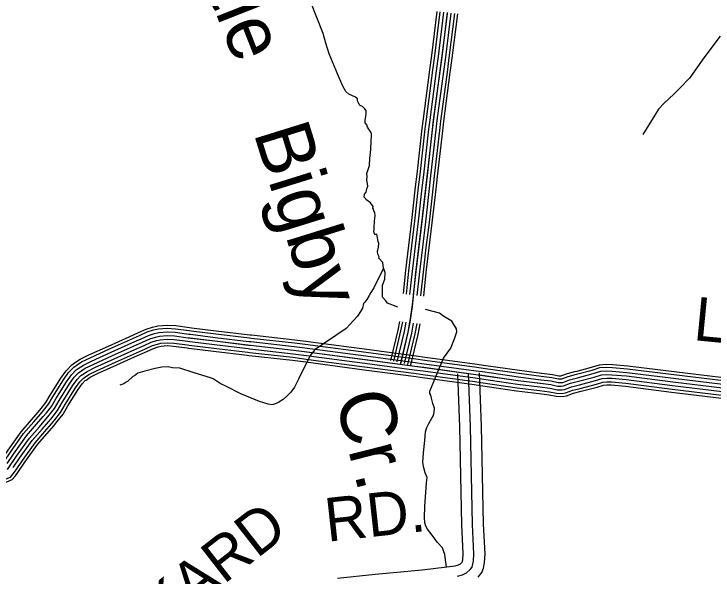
# Model space of a CAD drawing. Extents: x 1551132 to 1791609, y 378168 to 563823.
# Drawn here: x 1647991 to 1653929, y 415696 to 420467 of the extents above; entities that cross this region are included whole.
import ezdxf

# ---------------------------------------------------------------- set-up
doc = ezdxf.new("R2010")
doc.units = 0
for name, color, linetype in [('DESIGN - DRAINAGE - Bridges and Cross Drains Size Text', 7, 'Continuous'), ('DESIGN - ROW - Right-of-Way and Easement Labels', 7, 'Continuous'), ('DESIGN - TRANSPORTATION - Text', 7, 'Continuous'), ('SURVEY - CONTOURS - Index with Text', 7, 'Continuous'), ('SURVEY - PROPERTY - Owners', 7, 'Continuous'), ('SURVEY - TRANSPORTATION - Roads', 7, 'Continuous')]:
    doc.layers.add(name, color=color, linetype=linetype)

msp = doc.modelspace()

# ---------------------------------------------------------------- linework, layer by layer
at = {"layer": 'DESIGN - TRANSPORTATION - Text'}
for points in [[(1651250.592, 417976.893), (1651163.711, 418011.728), (1651150.92, 418033.045), (1651121.645, 418063.562), (1651121.079, 418165.223), (1651142.645, 418215.658), (1651143.012, 418271.751), (1651129.262, 418309.91), (1651125.562, 418356.012), (1651091.813, 418394.313), (1651091.896, 418406.33), (1651082.038, 418428.438), (1651080.18, 418450.481), (1651086.421, 418486.498), (1651090.63, 418518.524), (1651084.747, 418536.591), (1651073.155, 418598.776), (1651063.114, 418592.834), (1651051.222, 418608.951), (1651047.306, 418620.993), (1651049.397, 418635.002), (1651049.514, 418653.028), (1651053.881, 418709.087), (1651060.164, 418753.122), (1651056.347, 418781.189), (1651048.456, 418797.273), (1651044.539, 418809.323), (1651040.598, 418819.365), (1651042.689, 418833.374), (1651020.89, 418863.575), (1650989.049, 418887.842), (1650967.208, 418912.034), (1650967.366, 418936.077), (1650981.483, 418954.002), (1650987.666, 418982.003), (1650995.816, 419003.979), (1650993.957, 419026.029), (1650988.157, 419056.122), (1650990.349, 419086.156), (1650988.532, 419114.215), (1650998.741, 419146.191), (1651010.982, 419182.167), (1651015.357, 419240.226), (1651021.857, 419316.303), (1651026.315, 419386.389), (1651028.615, 419432.448), (1651028.732, 419450.474), (1651022.823, 419464.541), (1650995.091, 419504.8), (1650987.224, 419524.892), (1650975.341, 419543.001), (1650975.475, 419563.035), (1650979.708, 419599.061), (1650981.866, 419623.086), (1650982.008, 419645.12), (1650972.116, 419661.221), (1650952.25, 419681.396), (1650932.301, 419689.546), (1650922.368, 419699.638), (1650916.459, 419713.697), (1650910.568, 419729.764), (1650908.676, 419745.806), (1650904.71, 419751.848), (1650892.777, 419761.948), (1650836.945, 419786.382), (1650811.087, 419808.6), (1650785.388, 419854.859), (1650740.08, 419959.345), (1650667.182, 420128.141), (1650639.775, 420218.477), (1650617.058, 420300.154), (1650295.2, 421118.484)], [(1653988.788, 420277.364), (1653851.608, 420096.042), (1653758.735, 419962.48), (1653728.477, 419922.629), (1653645.921, 419837.077), (1653595.597, 419787.35), (1653513.09, 419709.807), (1653464.75, 419658.072), (1653434.425, 419608.204), (1653333.361, 419444.65)], [(1651129.245, 418310.169), (1651047.864, 418142.231), (1651023.606, 418102.338), (1651007.44, 418076.404), (1650987.232, 418044.495), (1650971.074, 418020.578), (1650961.007, 418010.627), (1650950.749, 417970.635), (1650934.566, 417942.709), (1650908.292, 417900.824), (1650843.835, 417831.164), (1650813.619, 417797.322), (1650542.334, 417611.925)], [(1651665.723, 415771.036), (1651659.648, 415814.595), (1651650.065, 415878.763), (1651640.265, 415908.881), (1651630.432, 415934.998), (1651588.742, 415981.366), (1651543.134, 416041.784), (1651503.477, 416094.152), (1651489.652, 416120.295), (1651479.828, 416146.404), (1651478.128, 416192.497), (1651480.728, 416284.624), (1651496.052, 416486.846), (1651500.352, 416532.889), (1651484.603, 416571.065), (1651472.895, 416615.216), (1651463.187, 416659.359), (1651469.72, 416741.444), (1651480.42, 416847.539), (1651486.886, 416919.616), (1651497.136, 416957.6), (1651515.361, 416991.526), (1651539.643, 417035.427), (1651555.785, 417057.353), (1651559.968, 417085.37), (1651564.193, 417119.396), (1651550.46, 417159.555), (1651538.76, 417205.715), (1651530.919, 417229.807), (1651523.011, 417243.883), (1651523.144, 417263.916), (1651538.51, 417299.801), (1651638.983, 417545.916), (1651702.923, 417629.059), (1651734.889, 417718.595), (1651751.939, 417767.63), (1651749.814, 417795.347), (1651711.448, 417859.307), (1651643.241, 417899.808), (1651607.009, 417927.526), (1651487.545, 417957.118)], [(1650543.3, 417613.142), (1650507.168, 417567.607), (1650407.862, 417367.985), (1650373.404, 417298.108), (1650343.13, 417256.257), (1650310.922, 417224.431), (1650278.731, 417194.614), (1650240.591, 417172.847), (1650218.516, 417160.988), (1650192.467, 417153.154), (1650180.434, 417149.238), (1650150.468, 417153.454), (1650076.628, 417178.022), (1649919.048, 417241.24), (1649795.468, 417304.217), (1649741.644, 417330.634), (1649707.786, 417352.909), (1649683.904, 417371.11), (1649661.946, 417377.277), (1649522.233, 417420.336), (1649400.494, 417459.262), (1649338.528, 417463.704), (1649300.579, 417471.987), (1649246.564, 417468.362), (1649190.499, 417458.745), (1649102.351, 417435.336), (1649044.235, 417417.719), (1649016.078, 417393.877), (1649002.053, 417389.968), (1648955.771, 417346.226), (1648939.721, 417338.325), (1648925.638, 417326.408), (1648891.581, 417316.633)]]:
    msp.add_lwpolyline(points, dxfattribs=at)
at = {"layer": 'SURVEY - CONTOURS - Index with Text'}
for points in [[(1648969.846, 417726.944), (1649048.027, 417761.986), (1649114.434, 417791.421), (1649169.124, 417809.304), (1649214.273, 417819.663), (1649292.821, 417826.722), (1649365.028, 417821.13), (1649482.842, 417805.98), (1649498.208, 417804.096)], [(1648980.362, 417703.477), (1649058.494, 417738.503), (1649123.667, 417767.387), (1649176.007, 417784.495), (1649218.315, 417794.204), (1649292.98, 417800.913), (1649362.395, 417795.538), (1649479.642, 417780.462), (1649495.075, 417778.57)], [(1648993.045, 417675.193), (1649071.118, 417710.185), (1649134.792, 417738.403), (1649184.307, 417754.595), (1649223.19, 417763.512), (1649293.171, 417769.803), (1649359.22, 417764.695), (1649475.775, 417749.703), (1649491.3, 417747.795)], [(1649495.075, 417778.562), (1649705.153, 417752.728), (1649991.255, 417718.253)], [(1649498.217, 417804.088), (1649708.262, 417778.262), (1649994.338, 417743.778)], [(1647936.378, 416601.105), (1648013.084, 416712.833), (1648122.148, 416866.187), (1648206.821, 416963.665), (1648291.494, 417061.143), (1648335.893, 417118.878), (1648374.351, 417184.663), (1648463.341, 417326.158), (1648502.681, 417383.135), (1648540.006, 417421.694), (1648596.254, 417459.312), (1648664.478, 417492.829), (1648828.974, 417567.665), (1649083.735, 417681.868), (1649145.916, 417709.427), (1649192.607, 417724.694), (1649228.065, 417732.827), (1649293.363, 417738.694), (1649356.045, 417733.844), (1649471.909, 417718.944), (1649697.662, 417691.185), (1649999.338, 417654.826), (1650366.971, 417613.967), (1650542.767, 417590.591), (1651395.78, 417477.93), (1651913.177, 417407.879), (1652272.718, 417355.069), (1652550.42, 417320.902), (1652608.319, 417308.443), (1652641.701, 417306.551), (1652660.317, 417310.043), (1652718.458, 417331.627), (1652785.914, 417349.136)], [(1648506.306, 417504.688), (1648552.347, 417535.472), (1648626.97, 417572.131), (1648792.875, 417647.608), (1648969.862, 417726.944)], [(1648520.606, 417483.312), (1648565.222, 417513.146), (1648637.97, 417548.881), (1648803.458, 417624.174), (1648980.379, 417703.477)], [(1649005.72, 417646.9), (1649083.735, 417681.868), (1649145.916, 417709.427), (1649192.607, 417724.694), (1649228.065, 417732.827), (1649293.363, 417738.694), (1649356.045, 417733.844), (1649471.909, 417718.944), (1649487.525, 417717.027)], [(1649018.394, 417618.608), (1649096.351, 417653.55), (1649157.041, 417680.451), (1649200.907, 417694.793), (1649232.939, 417702.143), (1649293.555, 417707.585), (1649352.87, 417702.993), (1649468.042, 417688.185), (1649483.75, 417686.26)], [(1649487.508, 417717.027), (1649697.662, 417691.185), (1649983.838, 417656.693)], [(1649491.292, 417747.795), (1649701.412, 417721.961), (1649987.547, 417687.468)], [(1649991.23, 417718.253), (1650006.463, 417716.419), (1650374.479, 417675.518), (1650488.602, 417660.343)], [(1649994.297, 417743.787), (1650009.421, 417741.961), (1650377.596, 417701.044), (1650491.993, 417685.835)], [(1648537.831, 417457.537), (1648580.738, 417486.229), (1648651.22, 417520.855), (1648816.216, 417595.915), (1648993.053, 417675.193)], [(1648555.063, 417431.769), (1648596.254, 417459.312), (1648664.478, 417492.829), (1648828.974, 417567.665), (1649005.736, 417646.9)], [(1649031.077, 417590.324), (1649108.976, 417625.233), (1649168.166, 417651.467), (1649209.207, 417664.892), (1649237.814, 417671.451), (1649293.746, 417676.476), (1649349.695, 417672.151), (1649464.176, 417657.426), (1649479.975, 417655.484)], [(1649041.186, 417567.765), (1649119.034, 417602.657), (1649177.041, 417628.366), (1649215.823, 417641.05), (1649241.698, 417646.984), (1649293.905, 417651.675), (1649347.162, 417647.55), (1649461.101, 417632.9), (1649476.959, 417630.95)], [(1649479.942, 417655.492), (1649690.17, 417629.642), (1649976.422, 417595.133)], [(1649483.725, 417686.26), (1649693.912, 417660.409), (1649980.13, 417625.917)], [(1649983.822, 417656.693), (1649999.338, 417654.826), (1650366.971, 417613.967), (1650480.435, 417598.883)], [(1649987.522, 417687.468), (1650002.905, 417685.618), (1650370.729, 417644.742), (1650484.518, 417629.617)], [(1650488.593, 417660.343), (1650550.909, 417652.059), (1650984.215, 417594.825)], [(1650491.985, 417685.835), (1650554.292, 417677.552), (1650987.582, 417620.317)], [(1648572.296, 417406.002), (1648611.77, 417432.394), (1648677.736, 417464.803), (1648841.732, 417539.414), (1649018.419, 417618.608)], [(1648589.521, 417380.226), (1648627.287, 417405.477), (1648690.985, 417436.778), (1648854.49, 417511.155), (1649031.094, 417590.324)], [(1649476.925, 417630.958), (1649687.179, 417605.099), (1649973.464, 417570.599)], [(1649976.414, 417595.133), (1649992.213, 417593.233), (1650359.463, 417552.415), (1650472.269, 417537.423)], [(1649980.122, 417625.917), (1649995.772, 417624.033), (1650363.213, 417583.191), (1650476.352, 417568.149)], [(1650480.419, 417598.883), (1650542.767, 417590.591), (1650976.099, 417533.357)], [(1650484.502, 417629.617), (1650546.842, 417621.325), (1650980.157, 417564.091)], [(1650984.198, 417594.833), (1651403.997, 417539.382), (1651480.053, 417529.09)], [(1650987.565, 417620.325), (1651407.405, 417564.874), (1651483.503, 417554.574)], [(1648603.262, 417359.684), (1648639.661, 417384.018), (1648701.56, 417414.427), (1648864.665, 417488.629), (1649041.202, 417567.765)], [(1649973.464, 417570.59), (1649989.372, 417568.682), (1650356.471, 417527.881), (1650469.01, 417512.922)], [(1650472.244, 417537.423), (1650534.626, 417529.123), (1650967.982, 417471.888)], [(1650476.335, 417568.149), (1650538.692, 417559.857), (1650972.04, 417502.622)], [(1650976.082, 417533.365), (1651395.78, 417477.93), (1651471.737, 417467.647)], [(1650980.14, 417564.099), (1651399.889, 417508.656), (1651475.895, 417498.364)], [(1651480.037, 417529.09), (1651921.835, 417469.272), (1651976.108, 417461.305)], [(1651483.487, 417554.574), (1651925.435, 417494.739), (1651979.842, 417486.748)], [(1648197.222, 417086.385), (1648223.563, 417116.694), (1648262.979, 417167.945), (1648299.344, 417230.164), (1648390.092, 417374.451), (1648434.616, 417438.936), (1648483.474, 417489.412), (1648506.315, 417504.688)], [(1648216.638, 417069.518), (1648243.479, 417100.41), (1648284.353, 417153.562), (1648321.336, 417216.822), (1648411.567, 417360.292), (1648454.574, 417422.577), (1648500.048, 417469.562), (1648520.614, 417483.312)], [(1650468.985, 417512.922), (1650531.376, 417504.622), (1650964.74, 417447.388)], [(1650967.965, 417471.897), (1651387.564, 417416.479), (1651463.42, 417406.203)], [(1650972.024, 417502.631), (1651391.672, 417447.204), (1651467.579, 417436.929)], [(1651471.72, 417467.647), (1651913.177, 417407.879), (1651967.1, 417399.962)], [(1651475.878, 417498.364), (1651917.51, 417438.58), (1651971.6, 417430.638)], [(1651979.833, 417486.748), (1652284.451, 417442.005), (1652473.072, 417418.796)], [(1652764.132, 417433.072), (1652896.454, 417467.422), (1652963.96, 417489.39), (1653024.051, 417493.965), (1653076.691, 417491.573), (1653203.988, 417480.306), (1653598.962, 417431.064), (1654019.369, 417379.912)], [(1652770.34, 417409.146), (1652903.387, 417443.689), (1652968.793, 417464.972), (1653024.426, 417469.206), (1653075.041, 417466.906), (1653201.363, 417455.722), (1653595.945, 417406.53), (1654016.669, 417355.337)], [(1648240.037, 417049.184), (1648267.487, 417080.776), (1648310.127, 417136.22), (1648347.843, 417200.746), (1648437.458, 417343.225), (1648478.624, 417402.86), (1648520.031, 417445.628), (1648537.847, 417457.545)], [(1648263.437, 417028.85), (1648291.494, 417061.143), (1648335.893, 417118.878), (1648374.351, 417184.663), (1648463.341, 417326.158), (1648502.681, 417383.135), (1648540.006, 417421.694), (1648555.08, 417431.778)], [(1648286.836, 417008.516), (1648315.502, 417041.509), (1648361.66, 417101.535), (1648400.859, 417168.579), (1648489.223, 417309.091), (1648526.739, 417363.409), (1648559.98, 417397.76), (1648572.313, 417406.01)], [(1650964.724, 417447.396), (1651384.289, 417391.978), (1651460.104, 417381.711)], [(1651463.404, 417406.203), (1651904.518, 417346.485), (1651958.092, 417338.619)], [(1651467.562, 417436.929), (1651908.843, 417377.178), (1651962.6, 417369.286)], [(1651971.592, 417430.638), (1652276.86, 417385.795), (1652466.147, 417362.503)], [(1651976.092, 417461.305), (1652281.01, 417416.521), (1652469.938, 417393.27)], [(1652469.913, 417393.27), (1652560.745, 417382.103), (1652616.643, 417370.07), (1652637.685, 417368.878), (1652643.693, 417370.011), (1652699.833, 417390.845), (1652770.34, 417409.146)], [(1652473.055, 417418.796), (1652565.028, 417407.487), (1652620.093, 417395.637), (1652636.018, 417394.737), (1652636.801, 417394.879), (1652692.108, 417415.413), (1652763.882, 417434.038)], [(1652778.123, 417379.145), (1652912.086, 417413.913), (1652974.852, 417434.338), (1653024.901, 417438.147), (1653072.966, 417435.972), (1653198.08, 417424.897), (1653592.154, 417375.762), (1654013.294, 417324.519)], [(1652785.914, 417349.136), (1652920.786, 417384.145), (1652980.91, 417403.713), (1653025.375, 417407.096), (1653070.899, 417405.029), (1653194.797, 417394.062), (1653588.362, 417344.995), (1654009.911, 417293.702), (1654187.748, 417276.326), (1654593.255, 417219.15), (1654936.889, 417178.474), (1655020.795, 417167.816), (1655090.694, 417155.265), (1655168.567, 417140.648), (1655240.44, 417124.081), (1655300.33, 417121.973), (1655346.288, 417129.198), (1655396.553, 417144.915)], [(1652785.914, 417349.136), (1652920.786, 417384.145), (1652980.91, 417403.713), (1653025.375, 417407.096), (1653070.899, 417405.029), (1653194.797, 417394.062), (1653588.362, 417344.995), (1654009.911, 417293.702)], [(1648310.236, 416988.182), (1648339.51, 417021.875), (1648387.434, 417084.193), (1648427.366, 417152.503), (1648515.114, 417292.024), (1648550.789, 417343.692), (1648579.963, 417373.826), (1648589.546, 417380.243)], [(1648328.894, 416971.974), (1648358.651, 417006.225), (1648407.983, 417070.368), (1648448.499, 417139.686), (1648535.756, 417278.415), (1648569.971, 417327.966), (1648595.887, 417354.742), (1648603.287, 417359.701)], [(1651460.087, 417381.711), (1651901.06, 417322.01), (1651954.509, 417314.16)], [(1651962.575, 417369.286), (1652268.576, 417324.343), (1652458.58, 417300.968)], [(1651967.084, 417399.962), (1652272.718, 417355.069), (1652462.364, 417331.735)], [(1652462.347, 417331.735), (1652550.42, 417320.902), (1652608.319, 417308.443), (1652641.701, 417306.551), (1652660.317, 417310.043), (1652718.458, 417331.627), (1652785.914, 417349.136)], [(1652466.13, 417362.503), (1652555.586, 417351.503), (1652612.477, 417339.261), (1652639.693, 417337.719), (1652652.009, 417340.027), (1652709.15, 417361.236), (1652778.123, 417379.145)], [(1652793.706, 417319.127), (1652929.486, 417354.378), (1652986.968, 417373.087), (1653025.85, 417376.045), (1653068.833, 417374.087), (1653191.513, 417363.228), (1653584.571, 417314.227), (1654006.527, 417262.884)], [(1652801.489, 417289.126), (1652938.186, 417324.602), (1652993.026, 417342.453), (1653026.325, 417344.986), (1653066.758, 417343.153), (1653188.23, 417332.402), (1653580.779, 417283.46), (1654003.152, 417232.067)], [(1651954.484, 417314.16), (1652261.118, 417269.125), (1652451.772, 417245.666)], [(1651958.075, 417338.619), (1652264.427, 417293.618), (1652454.789, 417270.2)], [(1652454.78, 417270.2), (1652540.095, 417259.7), (1652599.994, 417246.817), (1652645.718, 417244.225), (1652676.942, 417250.075), (1652737.082, 417272.409), (1652801.489, 417289.126)], [(1652458.564, 417300.968), (1652545.253, 417290.301), (1652604.16, 417277.626), (1652643.709, 417275.384), (1652668.625, 417280.059), (1652727.766, 417302.018), (1652793.706, 417319.127)], [(1652807.955, 417264.234), (1652945.402, 417299.91), (1652998.051, 417317.044), (1653026.717, 417319.227), (1653065.041, 417317.485), (1653185.505, 417306.827), (1653577.637, 417257.934), (1654000.344, 417206.5)], [(1652451.764, 417245.666), (1652535.979, 417235.308), (1652596.677, 417222.241), (1652647.326, 417219.374), (1652683.567, 417226.174), (1652744.507, 417248.8), (1652807.697, 417265.2)], [(1647886.237, 416683.049), (1647941.186, 416763.085), (1648053.133, 416920.497), (1648140.606, 417021.192), (1648197.238, 417086.385)], [(1647907.437, 416668.49), (1647962.26, 416748.351), (1648073.366, 416904.572), (1648160.014, 417004.324), (1648216.646, 417069.518)], [(1647932.994, 416650.94), (1647987.676, 416730.592), (1648097.757, 416885.38), (1648183.422, 416983.999), (1648240.054, 417049.192)], [(1647958.552, 416633.398), (1648013.084, 416712.833), (1648122.148, 416866.187), (1648206.821, 416963.665), (1648263.453, 417028.858)], [(1647984.11, 416615.856), (1648038.492, 416695.075), (1648146.539, 416846.995), (1648230.221, 416943.331), (1648286.853, 417008.525)], [(1648009.667, 416598.305), (1648063.908, 416677.316), (1648170.93, 416827.803), (1648253.629, 416923.006), (1648310.261, 416988.199)], [(1648030.042, 416584.313), (1648084.166, 416663.157), (1648190.372, 416812.494), (1648272.286, 416906.797), (1648328.919, 416971.99)], [(1647467.33, 416466.885), (1647498.179, 416459.785), (1647603.552, 416454.876), (1647789.323, 416470.352), (1647889.479, 416488.369), (1647931.511, 416495.928), (1647976.452, 416515.536), (1648004.851, 416547.629), (1648030.05, 416584.33)], [(1647472.872, 416490.977), (1647501.554, 416484.369), (1647603.094, 416479.644), (1647786.106, 416494.886), (1647885.104, 416512.695), (1647924.286, 416519.745), (1647961.56, 416536.004), (1647985.335, 416562.871), (1648009.667, 416598.322)]]:
    msp.add_lwpolyline(points, dxfattribs=at)
at = {"layer": 'SURVEY - PROPERTY - Owners'}
for points in [[(1651276.283, 417493.714), (1651337.749, 417752.721), (1651356.44, 417850.698), (1651375.389, 417984.719), (1651405.397, 418268.851), (1651456.396, 418692.996), (1651501.17, 419085.148), (1651554.486, 419553.327), (1651626.293, 420091.457), (1651672.95, 420467.576)], [(1650740.57, 415676.966), (1651059.446, 415711.909), (1651457.645, 415747.685), (1651667.731, 415773.186), (1651739.305, 415783.428), (1651766.779, 415790.969), (1651783.77, 415799.745), (1651799.478, 415812.812), (1651803.062, 415834.154), (1651806.97, 415886.589), (1651795.637, 416130.845), (1651777.913, 416962.925), (1651760.122, 417412.745)], [(1651757.804, 415694.442), (1651799.962, 415706.009), (1651834.169, 415723.684), (1651866.285, 415750.385), (1651881.926, 415771.244), (1651886.826, 415785.236), (1651893.209, 415823.245), (1651897.834, 415885.314), (1651886.301, 416133.912), (1651868.577, 416965.684), (1651850.753, 417416.329)], [(1651935.075, 415684.958), (1651966.099, 415726.326), (1651978.482, 415761.677), (1651986.916, 415811.912), (1651992.291, 415883.989), (1651980.541, 416137.104), (1651962.825, 416968.551), (1651944.967, 417420.054)]]:
    msp.add_lwpolyline(points, dxfattribs=at)
at = {"layer": 'SURVEY - TRANSPORTATION - Roads'}
for points in [[(1651277.7, 417505.781), (1651339.165, 417764.788), (1651357.856, 417862.765), (1651376.806, 417996.786), (1651406.814, 418280.918), (1651457.813, 418705.063), (1651502.587, 419097.215), (1651555.903, 419565.394), (1651627.71, 420103.524), (1651674.367, 420479.643)], [(1651524.487, 419993.163), (1651540.712, 420114.725), (1651587.069, 420488.426)], [(1651549.978, 419989.763), (1651566.219, 420111.441), (1651612.594, 420485.259)], [(1651580.711, 419985.663), (1651596.96, 420107.483), (1651643.351, 420481.443)], [(1651611.435, 419981.563), (1651627.71, 420103.524), (1651674.117, 420477.626)], [(1651642.159, 419977.463), (1651658.459, 420099.566), (1651704.883, 420473.809)], [(1651672.892, 419973.363), (1651689.2, 420095.608), (1651735.641, 420469.992)], [(1651697.391, 419970.096), (1651713.716, 420092.449), (1651760.173, 420466.951)], [(1651459.688, 419495.692), (1651468.846, 419576.16), (1651524.487, 419993.18)], [(1651485.238, 419492.783), (1651494.371, 419573.002), (1651549.978, 419989.78)], [(1651516.037, 419489.275), (1651525.137, 419569.194), (1651580.711, 419985.68)], [(1651546.836, 419485.766), (1651555.903, 419565.394), (1651611.435, 419981.58)], [(1651577.635, 419482.258), (1651586.669, 419561.593), (1651642.159, 419977.479)], [(1651608.435, 419478.75), (1651617.435, 419557.785), (1651672.892, 419973.379)], [(1651632.993, 419475.958), (1651641.967, 419554.752), (1651697.391, 419970.113)], [(1651403.081, 418998.937), (1651415.439, 419107.156), (1651459.688, 419495.708)], [(1651428.63, 418996.02), (1651440.988, 419104.24), (1651485.238, 419492.8)], [(1651459.43, 418992.503), (1651471.788, 419100.723), (1651516.037, 419489.292)], [(1651490.229, 418988.987), (1651502.587, 419097.215), (1651546.836, 419485.783)], [(1651521.028, 418985.47), (1651533.386, 419093.706), (1651577.635, 419482.275)], [(1651551.827, 418981.953), (1651564.186, 419090.189), (1651608.435, 419478.766)], [(1651576.385, 418979.145), (1651588.743, 419087.389), (1651632.993, 419475.975)], [(1651345.149, 418502.841), (1651370.698, 418715.271), (1651403.081, 418998.954)], [(1651370.681, 418499.765), (1651396.239, 418712.279), (1651428.63, 418996.037)], [(1651401.464, 418496.065), (1651427.022, 418708.671), (1651459.43, 418992.52)], [(1651432.238, 418492.365), (1651457.813, 418705.063), (1651490.229, 418989.003)], [(1651463.013, 418488.665), (1651488.604, 418701.454), (1651521.028, 418985.487)], [(1651493.795, 418484.965), (1651519.386, 418697.846), (1651551.827, 418981.97)], [(1651518.336, 418482.015), (1651543.936, 418694.971), (1651576.385, 418979.17)], [(1651298.775, 418093.055), (1651319.649, 418290.76), (1651345.149, 418502.857)], [(1651324.299, 418089.938), (1651345.207, 418287.877), (1651370.681, 418499.782)], [(1651355.065, 418086.08), (1651376.006, 418284.393), (1651401.464, 418496.082)], [(1651385.839, 418082.321), (1651406.814, 418280.918), (1651432.238, 418492.382)], [(1651416.614, 418078.554), (1651437.621, 418277.443), (1651463.013, 418488.682)], [(1651447.379, 418074.763), (1651468.421, 418273.96), (1651493.795, 418484.982)], [(1651471.921, 418071.746), (1651492.987, 418271.185), (1651518.336, 418482.032)], [(1651192.352, 417526.04), (1651253.367, 417783.147), (1651267.559, 417857.532)], [(1651217.376, 417520.098), (1651278.525, 417777.763), (1651293.133, 417854.348)], [(1651247.542, 417512.939), (1651308.841, 417771.271), (1651323.874, 417850.073)], [(1651277.7, 417505.781), (1651339.165, 417764.788), (1651354.79, 417846.682)], [(1651307.857, 417498.622), (1651369.489, 417758.304), (1651385.631, 417842.907)], [(1651338.023, 417491.464), (1651399.805, 417751.812), (1651416.488, 417839.24)], [(1651362.073, 417485.755), (1651423.98, 417746.637), (1651441.071, 417836.215)]]:
    msp.add_lwpolyline(points, dxfattribs=at)

# ---------------------------------------------------------------- texts
at = {"layer": 'DESIGN - DRAINAGE - Bridges and Cross Drains Size Text'}
for s, height, rotation, p in [('Little', 475.0091, 291.4703, (1649388.474, 421276.388)), ('Bigby', 475.0102, 287.2734778, (1650024.491, 419461.072)), ('Cr.', 475.0109, 284.2227944, (1650715.998, 417214.971))]:
    msp.add_text(s, height=height, rotation=rotation, dxfattribs=at).set_placement(p)
at = {"layer": 'DESIGN - ROW - Right-of-Way and Easement Labels'}
for s, height, rotation, p in [('LN.', 369.9915, 354.4192833, (1653755.659, 417699.362)), ('RD.', 369.9916, 6.2535806, (1650652.272, 415986.199)), ('STOCKARD', 369.9985, 37.9187806, (1648167.646, 414370.397))]:
    msp.add_text(s, height=height, rotation=rotation, dxfattribs=at).set_placement(p)

doc.saveas('drawing.dxf')
